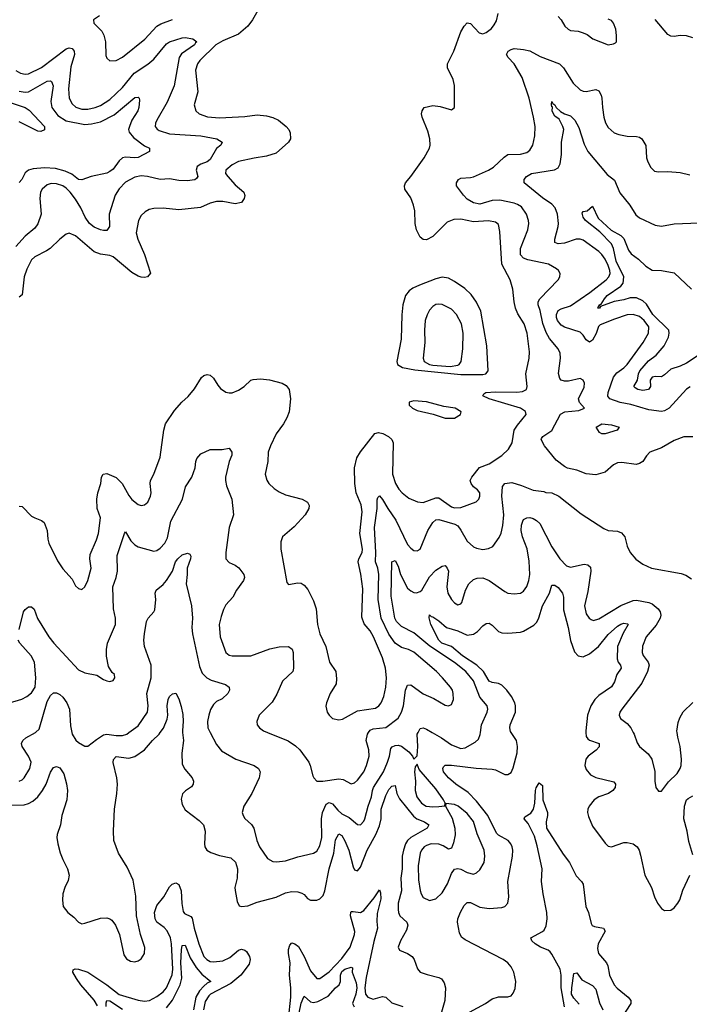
# Model space of a CAD drawing. Header units: inches. Extents: x 2001573 to 2220545, y 644482 to 846830.
# Tile 571 of 656: x 2114054 to 2118327, y 808265 to 814551. Entities that reach past the tile are written whole.
import ezdxf

# ---------------------------------------------------------------- set-up
doc = ezdxf.new("R2010")
doc.units = ezdxf.units.IN
doc.header["$MEASUREMENT"] = 0
doc.layers.add('C1810', color=7, linetype='Continuous')
doc.layers.add('C1811', color=7, linetype='Continuous')

msp = doc.modelspace()

# ---------------------------------------------------------------- linework, layer by layer
at = {"layer": 'C1810', "color": 5}
for points, elevation in [([(2113984.5, 809535.5), (2114082.1, 809537.9), (2114110, 809546.3), (2114138.1, 809561.9), (2114169.5, 809590.5), (2114200.3, 809630), (2114222.3, 809670), (2114250, 809746), (2114270, 809777), (2114290, 809784.2), (2114310, 809774.9), (2114336.4, 809736.4), (2114353.2, 809673.2), (2114359, 809630), (2114354, 809570), (2114322.7, 809470), (2114314.1, 809410), (2114293.5, 809350), (2114291.6, 809330), (2114296.6, 809290), (2114312, 809232), (2114328.7, 809188.7), (2114359.6, 809130), (2114370.3, 809090), (2114364.5, 809055.5), (2114341.7, 809010), (2114330.3, 808970), (2114326.5, 808930), (2114331.8, 808890), (2114362.4, 808850), (2114400.2, 808820.2), (2114430, 808788.9), (2114450, 808779.6), (2114470, 808782.2), (2114570, 808815.4), (2114610, 808816.9), (2114630, 808811.2), (2114642.1, 808802.1), (2114665.4, 808770), (2114691, 808710), (2114719.8, 808579.8), (2114736, 808556), (2114760.9, 808540.9), (2114790, 808536.3), (2114810, 808541.5), (2114830, 808555.8), (2114850.6, 808590), (2114851.9, 808628.1), (2114825.9, 808710), (2114798.9, 808830), (2114796.2, 808956.2), (2114777.5, 809057.5), (2114741.1, 809141.1), (2114685.5, 809230), (2114655.7, 809310), (2114653.1, 809373.1), (2114659.4, 809510), (2114674.9, 809610), (2114677.4, 809670), (2114673.7, 809710), (2114651.4, 809808.6), (2114652.3, 809827.7), (2114670, 809846.2), (2114750, 809835.4), (2114790, 809846), (2114850.7, 809889.3), (2114902.3, 809950), (2114945, 809990), (2114951.7, 810000)], 320), ([(2114050.7, 809689.3), (2114070, 809697), (2114083, 809710), (2114118, 809770), (2114127.2, 809810), (2114110.9, 809850), (2114069.7, 809910), (2114065.7, 809930), (2114074.3, 809950), (2114093, 809967), (2114154.8, 810000)], 340), ([(2114387.1, 810000), (2114389.4, 809989.4), (2114412.1, 809952.1), (2114430, 809935.8), (2114470, 809912.7), (2114490, 809912.7), (2114543.6, 809956.4), (2114590, 809984.7), (2114610.9, 809989.1), (2114670, 809981.1), (2114710, 809980.7), (2114737, 809990), (2114751, 810000)], 340), ([(2115093.7, 810000), (2115099.8, 809950), (2115088.3, 809868.4), (2115090, 809798.8), (2115107.2, 809767.2), (2115154.9, 809710), (2115163, 809690), (2115162, 809670), (2115150, 809653.2), (2115112, 809628), (2115092.4, 809607.6), (2115085.3, 809574.7), (2115090, 809541), (2115110, 809507.2), (2115199.3, 809439.3), (2115226.9, 809410), (2115238.8, 809370), (2115232.6, 809290), (2115236, 809270), (2115248.4, 809248.4), (2115274.2, 809234.2), (2115330, 809214.6), (2115400.9, 809200.9), (2115432.4, 809172.4), (2115445, 809130), (2115442.7, 809070), (2115427.9, 809010), (2115429, 808991), (2115442, 808922), (2115454.2, 808894.2), (2115470, 808888.4), (2115510, 808893.8), (2115570, 808917.4), (2115690, 808949.4), (2115750, 808977.1), (2115790, 808985.4), (2115830, 808982.6), (2115855, 808975), (2115870, 808965.3), (2115890, 808941.3), (2115910, 808930.3), (2115949.8, 808930.2), (2115970, 808938.5), (2115990, 808959.6), (2116002.2, 808990), (2116028.9, 809130), (2116058.5, 809230), (2116070, 809315.5), (2116090, 809352.3), (2116110, 809341.8), (2116130, 809308.1), (2116155.1, 809250), (2116181.7, 809141.8), (2116190, 809124.4), (2116210, 809118), (2116230, 809140.8), (2116271.4, 809248.6), (2116326.4, 809350), (2116350, 809404.4), (2116360.5, 809450), (2116361.6, 809510), (2116390, 809599), (2116410, 809636.2), (2116430, 809657.3), (2116450, 809662), (2116461, 809610), (2116477, 809577), (2116566.4, 809466.4), (2116588.7, 809448.7), (2116636.9, 809430), (2116664.4, 809410), (2116655.2, 809390), (2116550.1, 809330), (2116530, 809311.5), (2116517.3, 809290), (2116504, 809250), (2116496, 809210), (2116495.1, 809130), (2116486.9, 809070), (2116490.9, 808990), (2116470.5, 808910), (2116468.8, 808870), (2116470.7, 808850), (2116480.4, 808830), (2116525.6, 808790), (2116530.8, 808770), (2116521.6, 808738.4), (2116483.8, 808670), (2116470.3, 808630), (2116477.1, 808610), (2116530, 808588.7), (2116558, 808570), (2116571.5, 808550), (2116591.9, 808491.9), (2116610, 808470.2), (2116654.1, 808454.1), (2116730, 808435.5), (2116746.6, 808426.6), (2116762.7, 808402.7), (2116771.5, 808370), (2116767.2, 808290), (2116732.2, 808170)], 320), ([(2115270.4, 810000), (2115310, 809923), (2115342.2, 809882.2), (2115433.4, 809830), (2115550.2, 809790.2), (2115577.1, 809770), (2115588.4, 809750), (2115583.1, 809710), (2115534.9, 809610), (2115484.2, 809530), (2115474.9, 809490), (2115479.5, 809470), (2115491.3, 809451.3), (2115532.5, 809412.5), (2115547.9, 809390), (2115566.7, 809310), (2115584.6, 809270), (2115634.9, 809194.9), (2115670, 809176.4), (2115694, 809174), (2115750, 809180.2), (2115830, 809207.2), (2115928.7, 809230), (2115950, 809242.4), (2115970, 809276.3), (2115982, 809330), (2115981, 809450), (2115986.5, 809490), (2116010, 809543.2), (2116030, 809553.5), (2116050, 809545.4), (2116084.5, 809504.5), (2116110, 809482), (2116157, 809457), (2116210, 809413.1), (2116230, 809411.8), (2116250, 809434.4), (2116256.2, 809450), (2116277.5, 809530), (2116299.4, 809590), (2116304.9, 809630), (2116312.5, 809650), (2116376.2, 809750), (2116402.3, 809810), (2116415.2, 809850), (2116422.5, 809897.5), (2116431.4, 809908.6), (2116450, 809916.3), (2116470, 809918.6), (2116490, 809913.4), (2116537.5, 809877.5), (2116561.6, 809850), (2116570, 809831), (2116590, 809852), (2116594.8, 809910), (2116591.2, 809988.8), (2116596.9, 810000)], 340), ([(2115635.5, 810000), (2115766.8, 809946.8), (2115814.3, 809914.3), (2115841.3, 809890), (2115898.3, 809810), (2115907.6, 809790), (2115924.2, 809724.2), (2115930.5, 809710), (2115950.4, 809690.3), (2115989, 809689), (2116090, 809705.2), (2116119.4, 809699.4), (2116170, 809673.4), (2116190, 809678.3), (2116210, 809696.9), (2116250.6, 809750), (2116267.4, 809790), (2116284.2, 809850), (2116282.4, 809890), (2116264.7, 809950), (2116273.3, 809990), (2116280.2, 810000)], 360), ([(2116686.4, 810000), (2116746.1, 809966.1), (2116810, 809921.8), (2116870, 809897.4), (2116897.6, 809902.4), (2116961.7, 809938.3), (2116982.9, 809957.1), (2116993.3, 809986.7), (2116994.9, 810000)], 340), ([(2116925, 808215), (2117027.1, 808270), (2117070, 808300.6), (2117110, 808312.7), (2117170, 808313.1), (2117190, 808319.5), (2117203.1, 808336.9), (2117215.2, 808364.8), (2117221.2, 808410), (2117207.8, 808470), (2117190, 808504.7), (2117168.4, 808530), (2117139.7, 808550), (2116897.4, 808677.4), (2116873.8, 808693.8), (2116860.4, 808720.4), (2116848.6, 808790), (2116850.4, 808810), (2116866.4, 808853.6), (2116890, 808894.9), (2116910, 808915.5), (2116930, 808915.4), (2116990, 808885.2), (2117050, 808876.8), (2117130, 808882.2), (2117150, 808890.3), (2117168.5, 808910), (2117176.2, 808950), (2117169.2, 809050), (2117198.3, 809210), (2117200.8, 809250), (2117197.1, 809270), (2117189.1, 809290), (2117172.1, 809310), (2117110, 809344.6), (2117096.9, 809356.9), (2117040.7, 809470), (2116970, 809562.6), (2116916.3, 809616.3), (2116838.4, 809670), (2116791.4, 809710), (2116759.8, 809750), (2116753.7, 809770), (2116758.3, 809781.7), (2116768.9, 809791.1), (2116809.1, 809790.9), (2116968, 809772), (2117070, 809765.7), (2117090, 809761), (2117150, 809731.3), (2117170, 809731.5), (2117190, 809744.2), (2117204.2, 809775.7), (2117228.1, 809870), (2117231.5, 809910), (2117224.8, 809950), (2117191.1, 810000)], 320), ([(2117668.1, 810000), (2117670, 809974.4), (2117680.1, 809960.1), (2117690.9, 809950.9), (2117752.9, 809930), (2117751.3, 809908.7), (2117732.2, 809887.8), (2117682.2, 809850), (2117666.4, 809830), (2117661.5, 809790), (2117670, 809763.1), (2117696.5, 809730), (2117730, 809712.3), (2117844.7, 809684.7), (2117856.5, 809670), (2117854.3, 809650), (2117840.3, 809630), (2117811.8, 809610), (2117750.1, 809589.9), (2117720.9, 809570), (2117689.2, 809530), (2117680.6, 809510), (2117678.3, 809490), (2117683.6, 809463.6), (2117710, 809402.7), (2117790, 809294), (2117810, 809275.2), (2117830.3, 809270.3), (2117910, 809297.1), (2117930, 809299), (2117968.9, 809288.9), (2117995.3, 809270), (2118007.8, 809250), (2118016.8, 809216.8), (2118042.6, 809090), (2118086.7, 809010), (2118104.9, 808950), (2118123.6, 808910), (2118150, 808877.6), (2118170, 808864.4), (2118210, 808866.4), (2118230, 808880.4), (2118255.1, 808910), (2118267.3, 808932.7), (2118285.5, 808994.5), (2118330.7, 809089.3)], 320), ([(2117969.6, 810000), (2117974.9, 809990), (2117995.1, 809935.1), (2118010, 809910.6), (2118064.8, 809864.8), (2118088.4, 809830), (2118108.3, 809751.7), (2118107.7, 809690), (2118114.8, 809650), (2118130, 809624.7), (2118150, 809624.7), (2118195.6, 809684.4), (2118250, 809739.3), (2118268.3, 809770), (2118275.1, 809790), (2118277.2, 809830), (2118269.7, 809910), (2118253.3, 809970), (2118249.8, 810000)], 340), ([(2117530.4, 808249.6), (2117509.1, 808370), (2117509.9, 808450), (2117502.2, 808490), (2117450, 808585.9), (2117438.9, 808598.9), (2117426.4, 808610), (2117376.8, 808630), (2117344.4, 808650), (2117321.5, 808670), (2117316.8, 808690), (2117390.7, 808729.3), (2117401.1, 808738.9), (2117414.8, 808765.2), (2117420.2, 808810), (2117418.6, 808850), (2117394, 808970), (2117385.1, 809050), (2117389, 809130), (2117356.4, 809276.5), (2117339.1, 809339.1), (2117298.4, 809418.4), (2117273, 809450), (2117278.7, 809461.3), (2117315.2, 809484.8), (2117332.7, 809510), (2117341.9, 809550), (2117345.6, 809630), (2117350, 809647.7), (2117370, 809678.8), (2117390, 809661), (2117393.4, 809570), (2117423.2, 809490), (2117423.2, 809470), (2117413.2, 809430), (2117416.9, 809390), (2117523, 809223), (2117563, 809170), (2117605.2, 809085.2), (2117639.6, 809050), (2117651, 809031), (2117667.8, 808890), (2117684, 808850), (2117700.5, 808780.5), (2117708.3, 808768.3), (2117722.1, 808762.1), (2117780.5, 808750), (2117790, 808731), (2117745.4, 808650), (2117742.2, 808622.2), (2117748, 808590), (2117799.1, 808530), (2117807.3, 808510), (2117818.2, 808450), (2117848.9, 808388.9), (2117867.3, 808367.3), (2117937.6, 808310), (2117953.4, 808290), (2117954, 808270), (2117890, 808171.3)], 280), ([(2118350, 809219), (2118324.6, 809304.6), (2118313.6, 809370), (2118292, 809450), (2118296.2, 809530), (2118309.9, 809570), (2118320.9, 809579.1), (2118350, 809595.8)], 320), ([(2114550, 808255.3), (2114530.4, 808290.4), (2114444.2, 808390), (2114415.9, 808430), (2114393.3, 808470), (2114394.8, 808485.2), (2114407.6, 808492.4), (2114429.8, 808490.2), (2114490, 808470.2), (2114610, 808389.6), (2114690, 808328.4), (2114810, 808291.2), (2114850, 808284.7), (2114883.6, 808290), (2114930, 808315), (2114970, 808345), (2114991, 808370), (2115027.5, 808452.5), (2115030.5, 808489.5), (2115023.7, 808650), (2115016.7, 808690), (2114994.5, 808734.5), (2114975.9, 808755.9), (2114928.5, 808790), (2114918.9, 808810), (2114914, 808850), (2114930, 808895.8), (2114973.3, 808950), (2115010, 809014.7), (2115027.2, 809032.8), (2115050, 809039.5), (2115070.1, 809030.1), (2115085.3, 808990), (2115088.1, 808908.1), (2115096.7, 808856.7), (2115105.5, 808845.5), (2115146.1, 808826), (2115155, 808815), (2115167.9, 808750), (2115196.5, 808650), (2115230, 808571.1), (2115248.2, 808550), (2115270, 808539), (2115290, 808535.8), (2115350, 808541.7), (2115395.6, 808564.4), (2115450, 808611.5), (2115470, 808615.9), (2115490, 808610.2), (2115501.5, 808601.5), (2115520.9, 808570), (2115524.1, 808550), (2115519.3, 808520.7), (2115464.8, 808450), (2115401.3, 808398.7), (2115272.3, 808330), (2115260.5, 808319.5), (2115237.3, 808282.7), (2115226.6, 808230)], 280), ([(2115770.3, 808170), (2115785, 808310), (2115784.1, 808370), (2115775.5, 808450), (2115779.5, 808530), (2115769.9, 808590), (2115770, 808614.8), (2115777.5, 808642.5), (2115790, 808656.3), (2115810, 808651.3), (2115834.3, 808634.3), (2115870, 808571.1), (2115910, 808479.3), (2115950, 808430.3), (2115970, 808430.2), (2116030, 808471.6), (2116110, 808556.4), (2116163.1, 808630), (2116191.5, 808710), (2116193.7, 808730), (2116166.3, 808830), (2116166.6, 808853.4), (2116170, 808858), (2116182, 808858), (2116230, 808851.2), (2116250, 808864.1), (2116316.3, 808943.7), (2116350, 808994.9), (2116357.2, 808977.2), (2116359.3, 808939.3), (2116335.2, 808844.8), (2116332.8, 808792.8), (2116338.3, 808750), (2116313.7, 808666.3), (2116264.5, 808435.5), (2116257.1, 808370), (2116261.5, 808330), (2116275.2, 808310), (2116310, 808297), (2116370, 808315), (2116390, 808310.2), (2116430, 808273.8), (2116498.7, 808250)], 280), ([(2114990, 808242), (2115030, 808291.1), (2115078.4, 808390), (2115088.6, 808431.4), (2115081.5, 808530), (2115086.3, 808613.7), (2115090, 808640.7), (2115110, 808641.6), (2115142.5, 808562.5), (2115179.8, 808499.8), (2115216.4, 808456.4), (2115274.8, 808410), (2115250, 808399.4), (2115230, 808380.6), (2115201.7, 808350), (2115179.3, 808310), (2115162.6, 808230)], 260), ([(2115838.1, 808210), (2115850, 808272.4), (2115867.1, 808312.8), (2115870, 808317.6), (2115910, 808280.9), (2115930, 808275.5), (2115957.7, 808282.3), (2116023.8, 808316.2), (2116068.9, 808370), (2116092.8, 808390), (2116100.7, 808410), (2116100.6, 808450), (2116110, 808474), (2116130, 808489.4), (2116170, 808501.6), (2116177.2, 808497.2), (2116176.9, 808470), (2116201.6, 808401.6), (2116206.1, 808370), (2116199.1, 808330), (2116177.5, 808270), (2116188.7, 808248.7)], 260), ([(2117624.8, 808264.8), (2117590, 808304.1), (2117576.4, 808330), (2117576.8, 808370), (2117590, 808460.5), (2117610, 808466.4), (2117641.4, 808421.4), (2117710, 808384.9), (2117730, 808362.4), (2117754.2, 808274.2), (2117774.8, 808230)], 260), ([(2114606.6, 808250), (2114605.6, 808274.4), (2114611.3, 808288.7), (2114630, 808287.4), (2114710, 808232.8)], 260)]:
    msp.add_lwpolyline(points, dxfattribs=dict(at, elevation=elevation))
at = {"layer": 'C1810', "color": 5, "elevation": 340}
for points in [[(2116590, 809798), (2116578, 809782), (2116572.7, 809750), (2116580.2, 809690), (2116578.9, 809630), (2116588.5, 809590), (2116617.3, 809550), (2116648.5, 809530), (2116690, 809524.6), (2116730, 809527.6), (2116768, 809532), (2116769, 809550), (2116759.3, 809570), (2116710, 809641.1), (2116604, 809764)], [(2116772.7, 809547.3), (2116771, 809530), (2116813.1, 809453.1), (2116831.3, 809390), (2116833.3, 809346.7), (2116823.2, 809296.8), (2116810, 809261.2), (2116790, 809255.1), (2116757.5, 809277.5), (2116730, 809287.8), (2116681, 809290), (2116650, 809279.8), (2116636, 809270), (2116618.6, 809250), (2116609.4, 809230), (2116598, 809150), (2116599.4, 809059.4), (2116610, 808991), (2116615.8, 808970), (2116630, 808947.7), (2116670, 808927.7), (2116710, 808937.3), (2116750, 808977.1), (2116785.1, 809034.9), (2116810, 809100.7), (2116830, 809127.3), (2116850, 809133), (2116870, 809128.5), (2116910, 809106.4), (2116950, 809096.4), (2116970, 809104.4), (2116990, 809122.4), (2117018, 809170), (2117023.1, 809210), (2117019.3, 809250), (2116973.7, 809353.7), (2116950, 809432.8), (2116910, 809482.7), (2116853.3, 809530), (2116830, 809539.7)]]:
    msp.add_lwpolyline(points, close=True, dxfattribs=at)
at = {"layer": 'C1811', "color": 5}
for points, elevation in [([(2115574.7, 814610), (2115540.2, 814550), (2115509.6, 814510.4), (2115450, 814459.4), (2115350, 814416.4), (2115306.7, 814390), (2115203.5, 814290), (2115189.4, 814270), (2115176.3, 814230), (2115190.2, 814090), (2115167.8, 814007.7), (2115178.4, 813970), (2115199.1, 813950), (2115252.1, 813932.1), (2115330, 813925.2), (2115490, 813934.2), (2115570, 813944.6), (2115630, 813938.2), (2115670, 813927.1), (2115704.9, 813910), (2115754.4, 813870), (2115772.2, 813850), (2115780.4, 813830), (2115782.4, 813790), (2115770.4, 813770), (2115690, 813699.6), (2115630, 813679.2), (2115550, 813667.9), (2115450, 813644.9), (2115410, 813624.5), (2115370.2, 813590), (2115367.5, 813570), (2115382.6, 813550), (2115430, 813497.8), (2115483.6, 813450), (2115491.6, 813428.4), (2115486.7, 813410), (2115470, 813383.6), (2115430, 813376), (2115350, 813389.8), (2115310, 813390.7), (2115270, 813380.3), (2115207.9, 813352.1), (2115070, 813336.5), (2114970, 813348.7), (2114910, 813346.4), (2114880.6, 813339.4), (2114854.7, 813325.3), (2114830, 813301.6), (2114811.6, 813270), (2114797.6, 813190), (2114808.4, 813150), (2114851.4, 813051.4), (2114887.9, 812932.1), (2114870.8, 812910), (2114850, 812905.4), (2114830, 812906.9), (2114810, 812914.5), (2114770, 812937.1), (2114650, 813036.5), (2114630, 813046.3), (2114570, 813054.2), (2114530, 813068.8), (2114410, 813172.3), (2114370, 813188), (2114350, 813183), (2114310, 813151.1), (2114248.6, 813091.4), (2114225.1, 813074.9), (2114150, 813038), (2114130, 813018.3), (2114100.7, 812959.3), (2114083.6, 812910), (2114070, 812795.1), (2114050, 812778.9)], 380), ([(2114050, 811444.4), (2114070, 811442.4), (2114130, 811382.3), (2114150.6, 811370), (2114194.2, 811354.2), (2114210, 811340.5), (2114230.2, 811290.2), (2114233.7, 811233.7), (2114240.9, 811210), (2114296, 811096), (2114330, 811045.5), (2114390, 810978.8), (2114410, 810937.3), (2114430, 810919.1), (2114450, 810913.4), (2114470, 810930.7), (2114490, 810971), (2114509.7, 811050), (2114502.2, 811110), (2114504, 811136), (2114545.1, 811230), (2114557.2, 811270), (2114569.7, 811370), (2114548, 811430), (2114546.6, 811490), (2114552.6, 811530), (2114572.8, 811590), (2114576.9, 811630), (2114586, 811650), (2114610, 811652.9), (2114670, 811627.6), (2114709.1, 811590), (2114750, 811512.7), (2114770, 811488.7), (2114810, 811456.4), (2114830, 811450.4), (2114850, 811453), (2114871.6, 811470), (2114889.6, 811510), (2114892.8, 811530), (2114886.6, 811590), (2114889.7, 811610), (2114911.2, 811650), (2114950, 811758.8), (2114974.5, 811930), (2114985.7, 811970), (2115043.1, 812056.9), (2115089.8, 812110.2), (2115130, 812144.9), (2115170, 812194.4), (2115214, 812266), (2115230, 812278.7), (2115250, 812285.7), (2115270, 812281.1), (2115290, 812262.4), (2115317.6, 812217.6), (2115336.6, 812196.6), (2115370, 812172.7), (2115390, 812168), (2115410, 812169.2), (2115450, 812185.4), (2115486.9, 812210), (2115530, 812248.8), (2115545.1, 812254.9), (2115590, 812259), (2115648.3, 812251.7), (2115730, 812231.6), (2115755.6, 812215.6), (2115774, 812190), (2115782.8, 812130), (2115773, 812047), (2115759.7, 812010), (2115738.3, 811970), (2115691.8, 811908.2), (2115654, 811830), (2115640.9, 811790), (2115637.8, 811730), (2115620.4, 811650), (2115631.7, 811611.7), (2115644.4, 811590), (2115677.1, 811557.1), (2115710, 811535.8), (2115750, 811518.7), (2115857.3, 811490), (2115891.1, 811471.1), (2115901.1, 811450), (2115900.3, 811430), (2115876.5, 811390), (2115805.6, 811314.4), (2115730.8, 811250), (2115721.6, 811218.4), (2115720.3, 811170), (2115758, 810958), (2115770, 810946), (2115830, 810956.5), (2115850, 810953.1), (2115870, 810941.1), (2115893, 810913), (2115930, 810840.5), (2115947.2, 810790), (2115954.7, 810690), (2115970, 810630.6), (2116007.8, 810550), (2116031.5, 810450), (2116071.3, 810390), (2116076.7, 810343.3), (2116073.1, 810310), (2116034.9, 810250), (2116012.4, 810190), (2116008.5, 810168.5), (2116016.4, 810130), (2116028.2, 810110), (2116050, 810090.5), (2116090, 810080.4), (2116113.9, 810086.1), (2116210, 810138.2), (2116323.9, 810156.1), (2116345.6, 810170), (2116362, 810190), (2116378.7, 810230), (2116391.2, 810290), (2116394.5, 810350), (2116388.5, 810410), (2116370, 810476.3), (2116312.4, 810610), (2116290, 810648.5), (2116253.5, 810693.5), (2116236.9, 810736.9), (2116243, 810917), (2116231.8, 811011.8), (2116215.2, 811090), (2116219.4, 811110), (2116240.7, 811150), (2116241.5, 811170), (2116225.6, 811270), (2116238.8, 811410), (2116233.1, 811453.1), (2116202, 811530), (2116192.8, 811590), (2116191, 811690), (2116205.9, 811754.1), (2116228.4, 811791.6), (2116320.5, 811910), (2116344.5, 811915.5), (2116371.3, 811910), (2116407.2, 811890), (2116428.3, 811870), (2116437.6, 811850), (2116434.3, 811650), (2116452.2, 811590), (2116473.9, 811553.9), (2116494.3, 811530), (2116537.4, 811497.4), (2116592.1, 811472.1), (2116630, 811468.1), (2116710, 811498), (2116730, 811499.5), (2116810, 811441.8), (2116830, 811435.1), (2116870, 811437), (2116967, 811473), (2116983.6, 811490), (2116991.2, 811510), (2116991.1, 811530), (2116976.2, 811550), (2116950, 811569.7), (2116936, 811590), (2116929.8, 811610), (2116938.5, 811630), (2116988.7, 811691.3), (2117050, 811715.1), (2117130.6, 811769.4), (2117173.3, 811810), (2117196.5, 811850), (2117209.9, 811930), (2117230, 811961.7), (2117286, 812030), (2117282, 812050), (2117250.9, 812070.9), (2117049.5, 812130), (2117009.4, 812150), (2117016.5, 812163.5), (2117028, 812170), (2117090, 812175.2), (2117226.5, 812173.5), (2117262.6, 812177.4), (2117288.9, 812190), (2117293.2, 812210), (2117283.7, 812290), (2117306.3, 812390), (2117308.4, 812430), (2117292.3, 812550), (2117273, 812610), (2117233.6, 812673.6), (2117217.8, 812710), (2117209.4, 812750), (2117202, 812830), (2117184.7, 812890), (2117130.9, 812990.9), (2117118.8, 813198.8), (2117110, 813243.7), (2117090, 813258), (2117046.3, 813266.3), (2116950, 813260.7), (2116870, 813276.8), (2116824.3, 813275.7), (2116782.3, 813257.7), (2116690, 813167.6), (2116650, 813146.6), (2116630, 813148.6), (2116610, 813163.5), (2116586.8, 813210), (2116578.4, 813250), (2116574.9, 813330), (2116566.9, 813366.9), (2116550, 813413.3), (2116512.8, 813470), (2116509.7, 813490), (2116516.9, 813510), (2116550.6, 813549.4), (2116635.6, 813670), (2116668.7, 813730), (2116672.9, 813750), (2116671.8, 813790), (2116659.3, 813839.3), (2116623.5, 813930), (2116618.7, 813950), (2116622, 813970), (2116635.3, 813990), (2116690, 814003.7), (2116737.7, 813997.7), (2116810, 813976), (2116829.3, 813990.7), (2116828.3, 814131.7), (2116819.8, 814170), (2116784.9, 814244.9), (2116783.8, 814270), (2116824.1, 814350), (2116870, 814474), (2116890, 814511), (2116910, 814531), (2116930, 814527.7), (2116987.1, 814467.1), (2117010, 814461.1), (2117030, 814468.9), (2117064.1, 814495.9), (2117082.5, 814517.5), (2117096, 814544), (2117106.6, 814590)], 380), ([(2114563.8, 814576.2), (2114525.5, 814550), (2114528.2, 814530), (2114578.4, 814478.4), (2114592.1, 814452.1), (2114601.8, 814410), (2114603.2, 814323.2), (2114610, 814304.9), (2114630, 814288.4), (2114670, 814290.3), (2114710, 814311.7), (2114853.5, 814426.5), (2114929.9, 814510.1), (2114955.1, 814524.9), (2115030, 814551.7)], 380), ([(2117490, 814570.7), (2117510, 814551), (2117533.4, 814510), (2117554.8, 814490), (2117570, 814482.4), (2117617.3, 814477.3), (2117650, 814468.4), (2117676, 814456), (2117711, 814430), (2117810, 814390.7), (2117842.7, 814397.3), (2117855.5, 814404.5), (2117862, 814410), (2117863.7, 814450), (2117858, 814490), (2117842.7, 814530), (2117830, 814545.2), (2117810, 814555.1)], 380), ([(2118350, 814435.6), (2118310, 814448.7), (2118270, 814450.9), (2118230, 814443.9), (2118210, 814446), (2118190, 814457.4), (2118110, 814553.6)], 360), ([(2114030, 814226.7), (2114060.4, 814210), (2114090, 814203.2), (2114110, 814205.7), (2114193.1, 814246.9), (2114350, 814365), (2114370, 814371.1), (2114390, 814367), (2114401.3, 814350), (2114402.9, 814330), (2114381.4, 814250), (2114366.6, 814110), (2114370.8, 814050.8), (2114390, 814014.3), (2114413.2, 813993.2), (2114450, 813980.9), (2114490, 813980.1), (2114535.6, 813990), (2114570, 814003.1), (2114630, 814042), (2114710, 814117.8), (2114784.1, 814210), (2114872.2, 814267.8), (2114910, 814298.6), (2114990, 814398), (2115010, 814410.1), (2115090, 814434.7), (2115110, 814438.2), (2115158.8, 814430), (2115185.5, 814410), (2115176.5, 814403.5), (2115170.2, 814390), (2115087.2, 814332.8), (2115072.5, 814310), (2115040.5, 814130), (2114994.9, 814025.1), (2114929.4, 813910), (2114920.2, 813890), (2114919.7, 813870), (2114932.5, 813852.5), (2114944.5, 813844.5), (2115010, 813823.1), (2115210, 813809.1), (2115311.3, 813791.3), (2115345.5, 813770), (2115338, 813750), (2115311.1, 813728.9), (2115270, 813659.7), (2115250, 813644.8), (2115210.9, 813629.1), (2115186.8, 813613.2), (2115180.8, 813590), (2115190.2, 813550), (2115183.2, 813536.8), (2115171.5, 813528.5), (2115122.9, 813522.9), (2115070, 813525), (2115010, 813534.2), (2114950, 813530.7), (2114870, 813550.6), (2114830, 813554.1), (2114790, 813546.3), (2114730, 813513), (2114688.1, 813471.9), (2114663.7, 813430), (2114624.5, 813310), (2114627.6, 813230), (2114610, 813206), (2114590, 813204.4), (2114570, 813209.1), (2114530, 813227.2), (2114499.1, 813250), (2114471.1, 813290), (2114444.6, 813350), (2114410, 813406), (2114376.7, 813450), (2114350, 813476.4), (2114330, 813489.9), (2114290, 813503.9), (2114255.4, 813504.6), (2114230, 813496.8), (2114197.2, 813470), (2114187, 813450), (2114183, 813410), (2114191.5, 813310), (2114170, 813248.3), (2114150, 813219.3), (2114090, 813169.9), (2114030, 813103.8)], 360), ([(2118350, 811888.6), (2118292.5, 811887.5), (2118230, 811863.9), (2118150, 811817.3), (2118076.3, 811790), (2118053.3, 811766.7), (2118030.2, 811729.8), (2118010, 811716.9), (2117987.8, 811712.3), (2117896.9, 811723.1), (2117870, 811721.1), (2117843, 811710), (2117790, 811661.7), (2117730, 811646), (2117670, 811652.4), (2117610, 811675.4), (2117550, 811688.2), (2117530, 811698.3), (2117478, 811738), (2117403.1, 811830), (2117381.1, 811870), (2117383.5, 811876.5), (2117391.6, 811890), (2117450.5, 811929.5), (2117506.3, 812033.7), (2117532.7, 812047.3), (2117623, 812057), (2117658, 812070), (2117627.5, 812107.5), (2117620.5, 812130), (2117655.4, 812204.6), (2117657.8, 812230), (2117650.9, 812250), (2117630, 812261.5), (2117555.9, 812244.1), (2117530, 812243.1), (2117509.8, 812249.8), (2117501.1, 812261.1), (2117492.4, 812292.4), (2117506.4, 812390), (2117502.2, 812422.2), (2117489.8, 812450), (2117435.5, 812515.5), (2117413.3, 812553.3), (2117392.5, 812612.5), (2117375.5, 812695.5), (2117362.7, 812730), (2117362.9, 812750), (2117373.3, 812770), (2117491.5, 812890), (2117501.6, 812910), (2117502.9, 812930), (2117492.3, 812950), (2117480.1, 812960.1), (2117429.8, 812989.8), (2117297.7, 813017.7), (2117269.8, 813029.8), (2117251.1, 813050), (2117249.1, 813090), (2117296.2, 813210), (2117302.9, 813250), (2117301.5, 813270), (2117289, 813310), (2117256, 813356), (2117231.7, 813371.7), (2117210, 813379.3), (2117118.9, 813398.9), (2117070, 813397.5), (2116990, 813373.3), (2116950, 813382), (2116910, 813405.8), (2116886.2, 813430), (2116842.7, 813490), (2116842.7, 813510), (2116855.1, 813530), (2116870, 813538.7), (2116930, 813542.9), (2116950, 813548.4), (2117046.6, 813590), (2117077.7, 813610), (2117145.5, 813674.5), (2117169.8, 813690.2), (2117250, 813692.7), (2117290, 813704.2), (2117310, 813718), (2117328.8, 813751.2), (2117341.2, 813810), (2117343.4, 813870), (2117333.9, 813930), (2117305, 814050), (2117261.6, 814181.6), (2117209.4, 814269.4), (2117171.3, 814310), (2117160.5, 814330), (2117171.8, 814350), (2117190, 814361.7), (2117210, 814367.4), (2117270, 814361.7), (2117310, 814352), (2117375.4, 814315.4), (2117499.3, 814270), (2117525, 814245), (2117587, 814147), (2117630, 814104.2), (2117650, 814094.6), (2117670, 814093.1), (2117730, 814106.3), (2117750, 814097), (2117765, 814070), (2117770.2, 814050), (2117773, 813990), (2117782, 813930), (2117793.5, 813893.5), (2117810, 813863), (2117847.7, 813830), (2117877.7, 813817.7), (2117930, 813807.4), (2117990, 813806.4), (2118010, 813800.5), (2118024, 813790), (2118048.9, 813748.9), (2118054.3, 813670), (2118059.6, 813650), (2118080.3, 813610), (2118105.2, 813585.2), (2118130, 813578.9), (2118190, 813583.1), (2118270, 813574.9), (2118330, 813560.3)], 360), ([(2114050, 814094), (2114090, 814088.7), (2114110, 814091.6), (2114230, 814158.2), (2114250, 814161.4), (2114256.8, 814156.8), (2114267.6, 814130), (2114253.1, 814030), (2114259.8, 813990), (2114298.6, 813938.6), (2114350, 813906.3), (2114470, 813882.8), (2114513.4, 813886.6), (2114570, 813899.9), (2114656.5, 813943.5), (2114790, 814053.6), (2114810, 814057.1), (2114817.1, 814050), (2114818.3, 814038.3), (2114814.3, 813990), (2114807.1, 813970), (2114770.7, 813909.3), (2114754.6, 813870), (2114749.3, 813850), (2114752.4, 813832.4), (2114780, 813800), (2114850, 813746), (2114882, 813730), (2114882, 813710), (2114810, 813671.4), (2114790, 813668.8), (2114730, 813674.6), (2114710.2, 813669.8), (2114689.3, 813650.7), (2114650, 813596.9), (2114630, 813581.3), (2114610, 813571.5), (2114510, 813551.1), (2114450, 813528.3), (2114430, 813531.1), (2114385.9, 813565.9), (2114343.5, 813583.5), (2114281.8, 813601.8), (2114213.5, 813606.5), (2114140.8, 813599.3), (2114110, 813590.9), (2114090, 813572.8), (2114067.2, 813530), (2114050, 813512.8)], 340), ([(2113955.5, 814035.5), (2114088.7, 813990), (2114114.2, 813974.2), (2114211.8, 813870), (2114212.9, 813847.1), (2114190, 813838), (2114170, 813839.2), (2114050, 813898.7)], 320), ([(2118332.4, 812207.6), (2118308.7, 812191.3), (2118198.5, 812070), (2118170, 812053.6), (2118150.1, 812049.9), (2118070, 812061), (2117953.5, 812093.5), (2117887.1, 812107.1), (2117820.3, 812130), (2117806.6, 812146.6), (2117808.9, 812170), (2117844.1, 812270), (2117864.4, 812295.6), (2117910, 812328.3), (2117930, 812349.1), (2118033.3, 812490), (2118066.2, 812550), (2118069.8, 812590), (2118040.3, 812630), (2118010, 812655.5), (2117970, 812668.9), (2117930, 812666.3), (2117850, 812640.3), (2117757.8, 812602.2), (2117747.7, 812592.3), (2117732.4, 812547.6), (2117710, 812504.2), (2117690, 812492.8), (2117670, 812506.3), (2117650, 812536.9), (2117630, 812557.2), (2117530, 812587.4), (2117510, 812600.2), (2117486.2, 812630), (2117479.2, 812650), (2117479.5, 812670), (2117490, 812693.8), (2117510, 812705.6), (2117570, 812724.3), (2117693.6, 812810), (2117795.9, 812890), (2117813.7, 812910), (2117821.6, 812930), (2117820.5, 812950), (2117810, 812982.3), (2117790, 813023.1), (2117770, 813051.7), (2117750, 813071.4), (2117650, 813143.2), (2117630, 813149.8), (2117606, 813150), (2117530, 813125.4), (2117490, 813119.8), (2117468.8, 813128.8), (2117469.7, 813150), (2117490.9, 813230), (2117492.1, 813250), (2117485.6, 813310), (2117470.8, 813350), (2117450, 813372.8), (2117390, 813414.4), (2117273, 813510), (2117274.5, 813530), (2117288.8, 813550), (2117321.1, 813570), (2117467.7, 813592.3), (2117490, 813604.6), (2117502.3, 813630), (2117511.9, 813690), (2117511.6, 813770), (2117525.8, 813850), (2117521.2, 813870), (2117504.2, 813904.2), (2117496.4, 813916.4), (2117470, 813936.4), (2117452.1, 813967.9), (2117454, 813994), (2117450, 813995.3), (2117447.4, 814010), (2117449.7, 814030), (2117455.9, 814015.9), (2117470, 814006.8), (2117477, 813990), (2117505.1, 813965.1), (2117530, 813951.3), (2117570, 813938), (2117597.6, 813910), (2117623, 813863), (2117656.3, 813756.3), (2117680.8, 813710), (2117802.2, 813562.2), (2117850, 813527.7), (2117885, 813445), (2117947.5, 813367.5), (2117986.2, 813306.2), (2118010, 813285.3), (2118110, 813238.4), (2118150, 813232), (2118230, 813247), (2118390, 813255.2)], 340), ([(2118390, 812412), (2118310, 812358.6), (2118270, 812339.4), (2118210, 812320.6), (2118170, 812283.1), (2118150, 812271), (2118112.4, 812272.4), (2118090, 812268.4), (2118076.9, 812250), (2118079, 812210), (2118066, 812190), (2118030, 812182.8), (2117998.9, 812190), (2117981.7, 812201.7), (2117974, 812210), (2117995.9, 812250), (2118003.1, 812290), (2118011.8, 812310), (2118066.7, 812373.3), (2118116.3, 812410), (2118166.3, 812470), (2118195.2, 812524.8), (2118199.3, 812550), (2118195.9, 812570), (2118093.7, 812670), (2118054.8, 812734.8), (2118030, 812755.4), (2117990, 812775.5), (2117950, 812776.2), (2117910, 812762.6), (2117848.4, 812751.5), (2117760.2, 812719.8), (2117755.3, 812710), (2117743.6, 812710), (2117750, 812726), (2117758, 812722), (2117752, 812730), (2117764.6, 812735.4), (2117785.4, 812770), (2117803.9, 812790), (2117890.9, 812850), (2117906.2, 812870), (2117908.6, 812910), (2117859.9, 813010), (2117842.6, 813090), (2117830, 813120.7), (2117757.1, 813197.1), (2117665.2, 813270), (2117649.9, 813290), (2117643.3, 813316.7), (2117650, 813326), (2117675.6, 813330), (2117710, 813360.7), (2117744.8, 813284.8), (2117828.4, 813208.4), (2117890, 813174), (2117910, 813153.5), (2117939.2, 813079.2), (2117955.5, 813055.5), (2118002.4, 813022.4), (2118050, 812977.4), (2118090, 812953.1), (2118150.3, 812950.3), (2118230, 812934.9), (2118342.4, 812830)], 320), ([(2114050, 810658.8), (2114078.9, 810770), (2114090, 810786), (2114110, 810801.6), (2114130, 810803), (2114147.2, 810787.2), (2114167.1, 810727.1), (2114240.7, 810610), (2114271.1, 810570), (2114430, 810400.9), (2114470, 810380.3), (2114547, 810367), (2114590, 810338.8), (2114610, 810331), (2114630, 810326), (2114650, 810332), (2114662, 810350), (2114659, 810370), (2114644.1, 810384.1), (2114621.1, 810421.1), (2114607.2, 810487.2), (2114607.1, 810530), (2114614.6, 810570), (2114666.2, 810690), (2114665.8, 810730), (2114653.6, 810790), (2114649, 810930), (2114670.5, 810989.5), (2114677.5, 811030), (2114675.7, 811130), (2114722.6, 811270), (2114730, 811280.4), (2114763.6, 811223.6), (2114790, 811197.6), (2114810, 811186), (2114910, 811158.3), (2114930, 811163.1), (2114950, 811177.4), (2114979.8, 811210), (2114997.2, 811242.8), (2115019.6, 811350), (2115093.7, 811490), (2115112.2, 811567.8), (2115152.8, 811630), (2115174, 811690), (2115177.2, 811730), (2115183.7, 811750), (2115210, 811778.8), (2115270, 811806.8), (2115347.3, 811807.3), (2115390, 811816.3), (2115407, 811790), (2115407.4, 811770), (2115390.1, 811729.8), (2115367.1, 811630), (2115367.1, 811610), (2115374.7, 811574.7), (2115408.9, 811490), (2115419.3, 811390), (2115390.2, 811310), (2115369.3, 811149.3), (2115369.2, 811110), (2115390, 811086), (2115430, 811068.8), (2115452.3, 811052.3), (2115484.4, 811010), (2115488.4, 810990), (2115482.4, 810970), (2115437.6, 810910), (2115415, 810865), (2115370, 810814.5), (2115354.8, 810785.2), (2115339.1, 810740.9), (2115328.1, 810690), (2115333.8, 810610), (2115370, 810510.5), (2115390, 810494.9), (2115410, 810489.2), (2115530, 810490.2), (2115650, 810533.5), (2115710, 810547.5), (2115770, 810550.2), (2115793.1, 810533.1), (2115798.6, 810510), (2115801.1, 810410), (2115797.6, 810390), (2115732.3, 810327.7), (2115695.7, 810244.3), (2115665.9, 810194.1), (2115582.4, 810110), (2115568.2, 810070), (2115570.5, 810050), (2115584.9, 810030), (2115610.2, 810010.2), (2115635.5, 810000)], 360), ([(2116280.2, 810000), (2116290, 810014.3), (2116310, 810024.3), (2116390, 810031.8), (2116468.8, 810091.2), (2116490.4, 810129.6), (2116503.2, 810170), (2116517.1, 810270), (2116530, 810302.4), (2116550, 810304.2), (2116630, 810246.2), (2116696.4, 810216.4), (2116770, 810174.8), (2116790, 810170.8), (2116810, 810178), (2116822, 810210), (2116821.3, 810250), (2116815.8, 810270), (2116804.2, 810290), (2116752.4, 810350), (2116713.5, 810390), (2116570, 810512.8), (2116536.2, 810530), (2116490, 810542.8), (2116450, 810569.8), (2116410, 810628.1), (2116359.9, 810730), (2116341.9, 810850), (2116346, 811010), (2116339.4, 811050), (2116325.5, 811090), (2116327.3, 811150), (2116317.5, 811310), (2116334.6, 811430), (2116335.1, 811484.9), (2116340.1, 811499.9), (2116349.6, 811510.4), (2116370, 811488.2), (2116402.8, 811430), (2116455.4, 811355.4), (2116530, 811201.3), (2116550, 811176.4), (2116570, 811161.6), (2116590, 811159.3), (2116610, 811170.6), (2116659.6, 811290), (2116690, 811340.2), (2116710, 811357.6), (2116730, 811360.2), (2116830.5, 811330.5), (2116850, 811318.8), (2116870, 811293.1), (2116910, 811222.4), (2116950, 811185.2), (2116970, 811176.5), (2117010, 811169.1), (2117045.7, 811174.3), (2117072.7, 811187.3), (2117113.8, 811246.2), (2117126, 811274), (2117138, 811322), (2117144.2, 811390), (2117131.4, 811510), (2117135, 811570), (2117149.5, 811590.5), (2117195.4, 811595.4), (2117257.4, 811577.4), (2117331.6, 811548.4), (2117398, 811538), (2117411.6, 811531.6), (2117450, 811530.8), (2117494.8, 811510), (2117636.5, 811396.5), (2117781.9, 811301.9), (2117810, 811290.2), (2117870, 811284.7), (2117894.9, 811274.9), (2117915.5, 811250), (2117931.3, 811190), (2117950.2, 811150), (2117986.9, 811106.9), (2118030, 811074.7), (2118086, 811050), (2118275.8, 811015.8), (2118305.4, 811005.4), (2118342.4, 810982.4)], 360), ([(2116994.9, 810000), (2117000.7, 810050), (2117037.2, 810130), (2117042.2, 810150), (2117037.7, 810170), (2116990, 810225.1), (2116951, 810330), (2116901.7, 810390), (2116830, 810447), (2116671.1, 810551.1), (2116570, 810637.5), (2116490, 810676.5), (2116458.6, 810710), (2116449.2, 810730.8), (2116423.8, 810870), (2116430, 811090.8), (2116450, 811098.3), (2116470, 811063.1), (2116484.9, 811010), (2116530, 810922.1), (2116550, 810903.8), (2116570, 810894.1), (2116587.2, 810892.8), (2116610, 810900.5), (2116619.8, 810910), (2116670, 810993.4), (2116710, 811036.9), (2116750, 811063.1), (2116770, 811065.5), (2116782.4, 811050), (2116790.2, 811030), (2116780.2, 810930), (2116786.2, 810890), (2116810, 810848.5), (2116830, 810828), (2116850, 810816.3), (2116870, 810822), (2116875.6, 810830), (2116898.4, 810910), (2116919.8, 810950), (2116950, 810978), (2116973.5, 810986.5), (2117010, 810986.7), (2117051.2, 810971.2), (2117150, 810900.3), (2117170, 810890.3), (2117210, 810884.6), (2117250, 810888.9), (2117270, 810903.1), (2117290, 810933), (2117303.5, 810970), (2117308.9, 811010), (2117305.6, 811094.4), (2117292.9, 811172.9), (2117263.8, 811250), (2117254, 811290), (2117256.1, 811323.9), (2117264.4, 811350), (2117270, 811359.5), (2117290, 811371.6), (2117310, 811372.9), (2117330, 811366.3), (2117353.1, 811353.1), (2117373.8, 811333.8), (2117450, 811185.5), (2117501.7, 811110), (2117543.5, 811063.5), (2117570, 811055), (2117655.4, 811075.4), (2117680.5, 811070), (2117695.8, 811055.8), (2117698.3, 811030), (2117679.8, 810900.2), (2117659.3, 810810), (2117670, 810757.1), (2117688.8, 810730), (2117700.8, 810720.8), (2117715.8, 810715.8), (2117750, 810725), (2117889.5, 810810.5), (2117970, 810843.9), (2117990, 810844.6), (2118070, 810830.8), (2118090, 810822.6), (2118129, 810790), (2118141, 810770), (2118146.5, 810750), (2118142.1, 810730), (2118115.2, 810684.8), (2118052.4, 810610), (2118029.4, 810550.6), (2118027.6, 810510), (2118032.5, 810492.5), (2118064.4, 810450), (2118070.3, 810430), (2118060.7, 810390), (2118024.6, 810315.4), (2117896.4, 810150), (2117883, 810130), (2117879.1, 810110), (2117887.7, 810090), (2117930, 810058.4), (2117953.7, 810030), (2117969.6, 810000)], 340), ([(2114751, 810000), (2114810, 810042), (2114870.8, 810130), (2114875, 810170), (2114866, 810250), (2114892.5, 810350), (2114893.6, 810430), (2114851.4, 810548.6), (2114847.4, 810590), (2114849.8, 810630), (2114863.7, 810710), (2114873.2, 810730), (2114909.2, 810770), (2114916.2, 810783.8), (2114922.9, 810850), (2114919.5, 810890), (2114924.5, 810910), (2114970, 810946), (2114990, 810971.7), (2115029.8, 811030), (2115048, 811090), (2115062.6, 811110), (2115090, 811134.5), (2115124.4, 811144.4), (2115139.6, 811139.6), (2115146.2, 811126.2), (2115144.6, 811110), (2115122.6, 811050), (2115123.8, 811010), (2115117.1, 810950), (2115150.2, 810810), (2115156.3, 810730), (2115152.5, 810670), (2115156.1, 810630), (2115201.1, 810421.1), (2115219.7, 810379.7), (2115248.4, 810350), (2115275.3, 810335.3), (2115366.7, 810306.7), (2115390.7, 810290), (2115394, 810270), (2115382, 810250), (2115345.5, 810214.5), (2115310, 810197.4), (2115290, 810178.4), (2115272.6, 810147.4), (2115260.7, 810110), (2115252.8, 810070), (2115254.9, 810030), (2115270.4, 810000)], 340), ([(2117191.1, 810000), (2117186.6, 810006.6), (2117181, 810030), (2117184.7, 810050), (2117219, 810130), (2117218.2, 810170), (2117213.1, 810190), (2117191.7, 810230), (2117162.6, 810270), (2117130, 810302.6), (2117110, 810314.1), (2117070, 810318.7), (2117050, 810328.2), (2117014.5, 810390), (2116970.7, 810430.7), (2116880.4, 810490), (2116810, 810549.1), (2116748.6, 810570), (2116729.6, 810590), (2116678.2, 810690), (2116667, 810733), (2116669.2, 810750.8), (2116680.3, 810740.3), (2116690, 810739.5), (2116730, 810712.9), (2116778.5, 810670), (2116849.4, 810649.4), (2116910, 810621.3), (2116951, 810629), (2116975.3, 810644.7), (2117010, 810681.8), (2117030, 810695.2), (2117050, 810697.4), (2117070, 810685.3), (2117110, 810644.2), (2117130, 810636.9), (2117170, 810634.9), (2117250, 810640.2), (2117270, 810647.1), (2117335.3, 810684.7), (2117354.9, 810705.1), (2117367.9, 810732.1), (2117390.5, 810810), (2117436.1, 810890), (2117450, 810942), (2117470, 810940.3), (2117490, 810927), (2117517.8, 810890), (2117524, 810864), (2117524, 810784), (2117555.3, 810670), (2117570, 810588.2), (2117594.8, 810514.8), (2117617.6, 810490), (2117650, 810483.9), (2117690, 810502), (2117747.2, 810550), (2117810, 810625.4), (2117870, 810679), (2117890, 810692.1), (2117910, 810698), (2117933.7, 810693.7), (2117936.5, 810690), (2117905.1, 810634.9), (2117869.6, 810550), (2117866.6, 810470), (2117873.8, 810450), (2117889.2, 810430), (2117892.3, 810410), (2117865.4, 810370), (2117850, 810323), (2117830, 810291.8), (2117750, 810236.5), (2117725.5, 810210), (2117698.3, 810170), (2117677.7, 810110), (2117667.3, 810010), (2117668.1, 810000)], 320), ([(2113990, 810190.3), (2114067.6, 810212.4), (2114100.5, 810230), (2114130, 810254.3), (2114152, 810290), (2114158.2, 810350), (2114148.9, 810450), (2114126.4, 810490), (2114056.1, 810570), (2114045, 810590)], 360), ([(2114154.8, 810000), (2114158.2, 810001.8), (2114178.1, 810021.9), (2114230, 810198.7), (2114250, 810236.4), (2114270, 810253), (2114290, 810253), (2114310, 810243.1), (2114330, 810226.4), (2114355.6, 810190), (2114372.6, 810150), (2114378, 810042), (2114387.1, 810000)], 340), ([(2114951.7, 810000), (2114971.1, 810028.9), (2114994.8, 810085.2), (2114999.6, 810110), (2114996.2, 810170), (2115002.2, 810210), (2115010, 810230.7), (2115030, 810246.8), (2115050, 810250.6), (2115070, 810216), (2115085.7, 810165.7), (2115094.6, 810114.6), (2115097.2, 810070), (2115092.2, 810012.2), (2115093.7, 810000)], 320), ([(2118249.8, 810000), (2118248.7, 810008.7), (2118255.3, 810064.7), (2118265.9, 810094.1), (2118288.3, 810131.7), (2118350, 810192.6)], 340), ([(2116596.9, 810000), (2116610, 810025.7), (2116630, 810030.3), (2116650, 810020.6), (2116686.4, 810000)], 340)]:
    msp.add_lwpolyline(points, dxfattribs=dict(at, elevation=elevation))
for points, elevation in [([(2116750, 812907.3), (2116710, 812896.5), (2116604.7, 812855.3), (2116563.4, 812836.6), (2116539.8, 812820.2), (2116516.9, 812790), (2116499.1, 812730), (2116492.7, 812667.3), (2116488, 812512), (2116461.8, 812370), (2116464.7, 812350), (2116497.8, 812330), (2116575.4, 812315.4), (2116870, 812285.5), (2117010, 812286.6), (2117029.3, 812290.7), (2117044.6, 812310), (2117035.4, 812470), (2116996.1, 812690), (2116970, 812747.3), (2116935.7, 812795.7), (2116894.9, 812834.9), (2116830, 812879.8), (2116790, 812900.3)], 420), ([(2116730, 812735.8), (2116710, 812731.9), (2116690, 812719.8), (2116670, 812697.3), (2116653.7, 812666.3), (2116642.4, 812630), (2116637, 812570), (2116640.6, 812490), (2116629.4, 812390), (2116634.5, 812370), (2116669.2, 812350), (2116690, 812346.5), (2116802.1, 812337.9), (2116850, 812345.5), (2116859.3, 812350), (2116871.4, 812370), (2116882.2, 812450), (2116883.9, 812550), (2116874.5, 812610), (2116842.3, 812670), (2116810, 812703.5), (2116750, 812733.5)], 440), ([(2116570, 812117.1), (2116540.3, 812110), (2116538.9, 812090), (2116561.8, 812070), (2116590, 812056.9), (2116693.1, 812033.1), (2116770, 812006.7), (2116830, 812008.1), (2116868, 812030), (2116872.1, 812047.9), (2116833.3, 812070), (2116761.5, 812081.5), (2116650, 812111.2)], 420), ([(2117790, 811907.4), (2117770, 811908), (2117754.7, 811914.7), (2117733.6, 811950), (2117770, 811970.1), (2117830, 811964.2), (2117880.5, 811950), (2117866.8, 811930)], 340)]:
    msp.add_lwpolyline(points, close=True, dxfattribs=dict(at, elevation=elevation))

doc.saveas('drawing.dxf')
